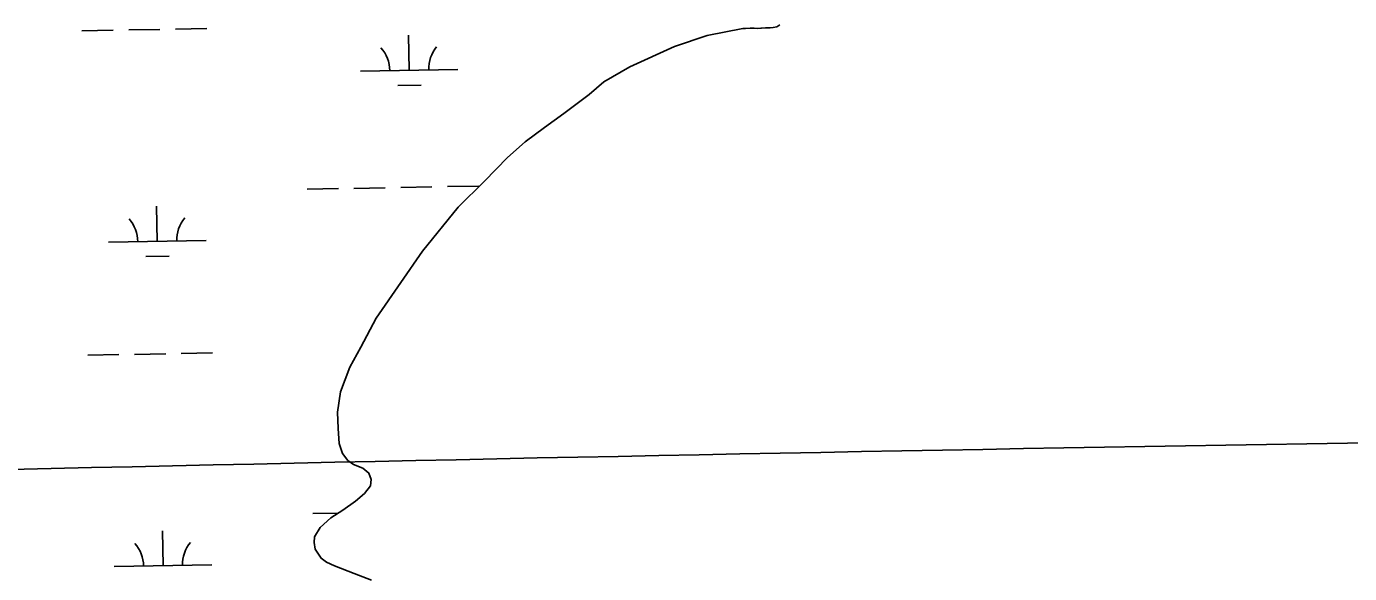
# Model space of a CAD drawing. Extents: x 3914892 to 3953151, y 242587 to 268572.
# Drawn here: x 3947870 to 3949226, y 260564 to 261125 of the extents above; entities that cross this region are included whole.
import ezdxf

# ---------------------------------------------------------------- set-up
doc = ezdxf.new("R2010")
doc.units = 0
for name, color, linetype in [('V-GRID-MAJR', 7, 'Continuous'), ('V-TOPO-SHOR', 7, 'Continuous'), ('V-WETL-SWMP', 7, 'Continuous')]:
    doc.layers.add(name, color=color, linetype=linetype)

msp = doc.modelspace()

# ---------------------------------------------------------------- linework, layer by layer
at = {"layer": 'V-GRID-MAJR'}
msp.add_spline([(3918942.3880000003, 260140.297), (3924259.416, 260233.496), (3929576.431, 260327.467), (3934893.433, 260422.212), (3940210.42, 260517.73), (3945527.394, 260614.022), (3950844.353, 260711.087), (3950844.3540000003, 260711.087)], degree=3, dxfattribs=at)
at = {"layer": 'V-TOPO-SHOR'}
msp.add_line((3948604.2460000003, 261122.727), (3948622.549, 261122.995), dxfattribs=at)
for points in [[(3948488.4050000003, 261083.516), (3948534.169, 261104.36000000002), (3948567.603, 261115.421), (3948604.2460000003, 261122.727)], [(3948622.549, 261122.995), (3948623.497, 261123.071), (3948627.3570000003, 261123.18300000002), (3948632.293, 261123.32700000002), (3948635.289, 261123.628), (3948638.916, 261124.377), (3948642.078, 261126.401)], [(3948216.2600000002, 260646.01200000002), (3948222.556, 260653.88), (3948223.24, 260660.108), (3948220.612, 260666.873), (3948214.704, 260672.03100000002), (3948204.933, 260675.579), (3948199.235, 260679.574), (3948193.681, 260687.07), (3948190.421, 260697.128), (3948189.218, 260712.46300000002), (3948188.579, 260729.171), (3948191.762, 260750.208), (3948201.103, 260775.421), (3948212.457, 260795.804), (3948228.143, 260825.582), (3948253.4420000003, 260862.307), (3948275.699, 260894.321), (3948312.338, 260939.574), (3948339.345, 260966.024), (3948362.8850000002, 260990.477), (3948380.917, 261006.296), (3948400.713, 261021.17), (3948420.515, 261035.65600000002), (3948446.6580000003, 261054.901), (3948461.623, 261067.953), (3948488.4050000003, 261083.516)], [(3948223.424, 260557.102), (3948205.832, 260563.836), (3948185.4990000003, 260571.69400000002), (3948177.475, 260575.458), (3948171.7800000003, 260579.456), (3948165.808, 260588.891), (3948164.538, 260595.674), (3948165.038, 260601.316), (3948170.915, 260611.124), (3948181.651, 260621.00100000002), (3948194.164, 260628.964), (3948207.052, 260637.904), (3948216.2600000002, 260646.01200000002)]]:
    msp.add_lwpolyline(points, dxfattribs=at)
at = {"layer": 'V-WETL-SWMP'}
for p, q in [((3947926.542712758, 261120.3079104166), (3947958.5375922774, 261120.88034776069)), ((3947974.535032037, 261121.1665664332), (3948006.529911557, 261121.73900377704)), ((3948022.5273513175, 261122.0252224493), (3948054.522230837, 261122.59765979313)), ((3948604.2460000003, 261122.726), (3948567.602, 261115.422)), ((3948606.973, 261122.805), (3948604.2460000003, 261122.726)), ((3948611.6920000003, 261122.942), (3948606.973, 261122.805)), ((3948615.9820000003, 261123.06700000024), (3948611.6920000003, 261122.94200000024)), ((3948619.427, 261122.738), (3948615.9820000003, 261123.067)), ((3948623.4960000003, 261123.07100000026), (3948619.427, 261122.73800000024)), ((3948627.358, 261123.18300000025), (3948623.4960000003, 261123.07100000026)), ((3948632.292, 261123.32600000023), (3948627.358, 261123.18300000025)), ((3948635.289, 261123.628), (3948632.292, 261123.32600000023)), ((3948638.917, 261124.37700000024), (3948635.289, 261123.628)), ((3948642.078, 261126.40100000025), (3948638.917, 261124.37700000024)), ((3948262.1637035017, 261079.87525272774), (3948261.51971149, 261115.86949218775)), ((3948567.602, 261115.422), (3948534.17, 261104.361)), ((3948534.17, 261104.36100000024), (3948488.4050000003, 261083.51500000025)), ((3948212.1717042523, 261078.98081937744), (3948312.1557027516, 261080.7696860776)), ((3948488.4050000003, 261083.51500000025), (3948461.623, 261067.953)), ((3948250.441663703, 261064.23205791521), (3948274.4378233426, 261064.66138592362)), ((3948461.623, 261067.953), (3948446.659, 261054.90100000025)), ((3948446.659, 261054.90100000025), (3948420.515, 261035.65600000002)), ((3948420.515, 261035.65600000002), (3948400.713, 261021.17)), ((3948400.713, 261021.17), (3948380.917, 261006.296)), ((3948380.917, 261006.296), (3948362.8850000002, 260990.477)), ((3948362.8850000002, 260990.477), (3948339.346, 260966.02300000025)), ((3948157.4847102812, 260957.91216915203), (3948189.479589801, 260958.4846064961)), ((3948205.477029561, 260958.77082516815), (3948237.4719090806, 260959.34326251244)), ((3948253.469348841, 260959.6294811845), (3948285.4642283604, 260960.20191852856)), ((3948301.4616681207, 260960.48813720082), (3948333.45654764, 260961.0605745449)), ((3948339.346, 260966.02300000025), (3948312.338, 260939.57400000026)), ((3948003.8251540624, 260904.41284382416), (3948003.1811620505, 260940.4070832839)), ((3948312.338, 260939.57400000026), (3948275.7, 260894.32200000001)), ((3947953.833154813, 260903.51841047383), (3948053.8171533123, 260905.30727717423)), ((3947992.1031142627, 260888.7696490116), (3948016.0992739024, 260889.19897702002)), ((3948275.7, 260894.32200000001), (3948253.441, 260862.307)), ((3948253.441, 260862.307), (3948228.142, 260825.582)), ((3948228.142, 260825.582), (3948212.457, 260795.80400000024)), ((3948212.457, 260795.80400000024), (3948201.102, 260775.421)), ((3947932.4938250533, 260787.6861434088), (3947964.488704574, 260788.25858075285)), ((3947980.486144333, 260788.54479942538), (3948012.481023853, 260789.1172367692)), ((3948028.478463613, 260789.40345544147), (3948060.473343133, 260789.97589278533)), ((3948201.102, 260775.421), (3948191.762, 260750.208)), ((3948191.762, 260750.208), (3948188.579, 260729.17)), ((3948188.579, 260729.17), (3948189.219, 260712.464)), ((3948189.219, 260712.464), (3948190.421, 260697.128)), ((3948190.421, 260697.128), (3948193.681, 260687.07000000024)), ((3948193.681, 260687.07000000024), (3948199.236, 260679.57400000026)), ((3948199.236, 260679.57400000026), (3948204.932, 260675.57800000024)), ((3948204.932, 260675.57800000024), (3948214.703, 260672.03100000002)), ((3948214.703, 260672.03100000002), (3948220.612, 260666.87200000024)), ((3948220.612, 260666.87200000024), (3948223.24, 260660.109)), ((3948223.24, 260660.109), (3948222.556, 260653.88)), ((3948216.2600000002, 260646.01100000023), (3948207.0530000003, 260637.904)), ((3948222.556, 260653.88), (3948216.2600000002, 260646.01100000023)), ((3948207.0530000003, 260637.904), (3948194.165, 260628.964)), ((3948163.435822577, 260625.2904021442), (3948189.113207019, 260625.74980983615)), ((3948181.651, 260621.00200000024), (3948170.915, 260611.123)), ((3948194.165, 260628.964), (3948181.651, 260621.00200000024)), ((3948009.7762663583, 260571.79107681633), (3948009.132274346, 260607.78531627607)), ((3948170.915, 260611.123), (3948165.037, 260601.317)), ((3948165.037, 260601.317), (3948164.539, 260595.67300000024)), ((3948164.539, 260595.67300000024), (3948165.807, 260588.89)), ((3948165.807, 260588.89), (3948171.779, 260579.456)), ((3948171.779, 260579.456), (3948177.475, 260575.459)), ((3947959.7842671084, 260570.896643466), (3948059.7682656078, 260572.68551016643)), ((3948177.475, 260575.459), (3948185.5, 260571.693)), ((3948185.5, 260571.69300000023), (3948205.832, 260563.83500000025))]:
    msp.add_line(p, q, dxfattribs=at)
for centre, radius, start, end in [((3948206.921113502, 261079.36175744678), 35.24628790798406, 0.25317973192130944, 41.79683806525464), ((3948317.3893063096, 261081.33820242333), 35.24628790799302, 140.25317672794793, 181.79683506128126), ((3947948.582564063, 260903.89934854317), 35.24628790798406, 0.25317973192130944, 41.79683806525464), ((3948059.05075687, 260905.87579351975), 35.24628790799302, 140.25317672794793, 181.79683506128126), ((3947954.5336763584, 260571.27758153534), 35.24628790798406, 0.25317973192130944, 41.79683806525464), ((3948065.0018691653, 260573.25402651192), 35.24628790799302, 140.25317672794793, 181.79683506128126)]:
    msp.add_arc(centre, radius, start, end, dxfattribs=at)

doc.saveas('drawing.dxf')
